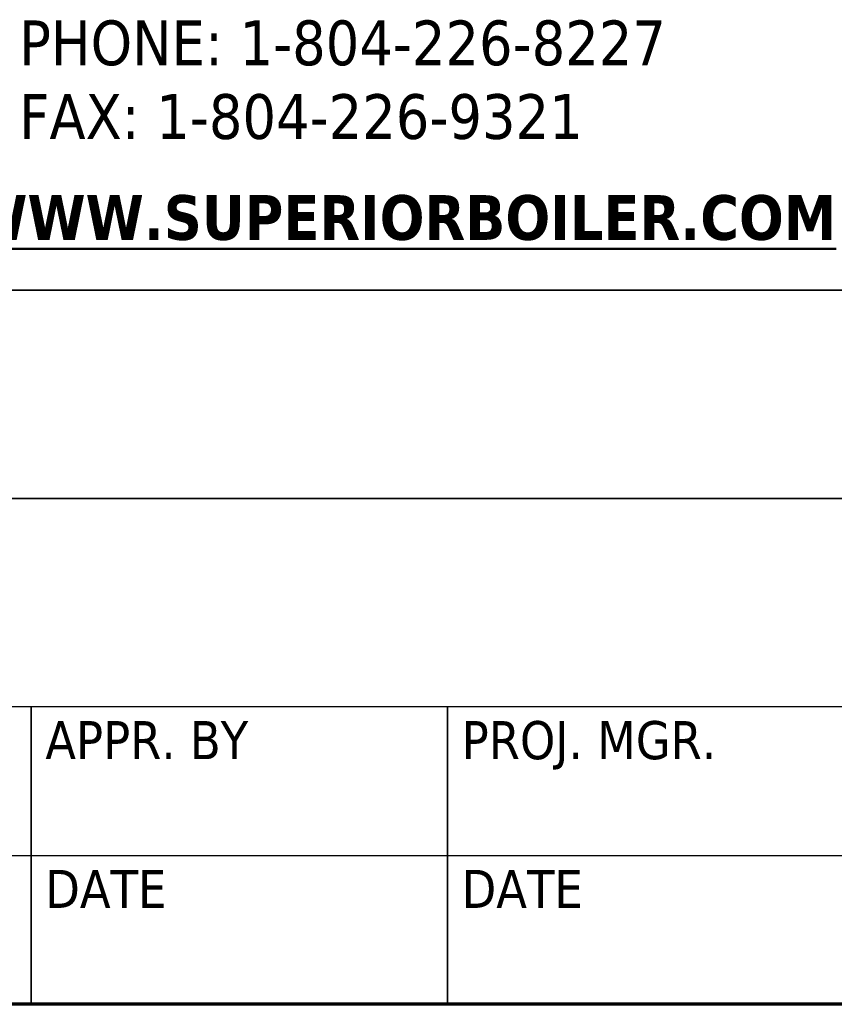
# Model space of a CAD drawing. Header units: inches. Extents: x 5 to 1128, y -85 to 748.
# Tile 518 of 656: x 987 to 1042, y 20 to 86. Entities that reach past the tile are written whole.
import ezdxf
from ezdxf.enums import TextEntityAlignment as Align

# ---------------------------------------------------------------- set-up
doc = ezdxf.new("R2010")
doc.units = ezdxf.units.IN
doc.header["$LTSCALE"] = 32
doc.header["$MEASUREMENT"] = 0
doc.layers.add('Border (ANSI)', color=7, linetype='Continuous', lineweight=70)
doc.layers.add('Title (ANSI)', color=7, linetype='Continuous', lineweight=50)
doc.styles.add('Note Text (ANSI)', font='tahoma.ttf')
doc.styles.get("Standard").update_dxf_attribs({"font": 'arial.ttf'})
doc.styles.add('Text Style40', font='tahoma.ttf')

# ---------------------------------------------------------------- blocks, each defined once
blk = doc.blocks.new('Borders SUPERIOR BORDER')
at = {"layer": 'Border (ANSI)'}
blk.add_line((35.25, 0.625), (0.75, 0.625), dxfattribs=at)
blk = doc.blocks.new('Title Blocks SUPERIOR TITLE')
at = {"layer": 'Title (ANSI)', "lineweight": 25}
for p, q in [((54.5339, 3.8975), (47.7839, 3.8975)), ((49.2839, 3.8975), (54.5339, 3.8975)), ((54.5339, 3.46), (49.2839, 3.46)), ((49.2839, 3.46), (51.9089, 3.46)), ((51.9089, 3.0225), (49.2839, 3.0225)), ((50.1589, 3.0225), (49.2839, 3.0225)), ((50.1589, 2.71), (50.1589, 3.0225)), ((51.0339, 3.0225), (50.1589, 3.0225)), ((50.1589, 3.0225), (50.1589, 2.71)), ((51.0339, 2.71), (51.0339, 3.0225)), ((51.9089, 3.0225), (51.0339, 3.0225)), ((51.0339, 3.0225), (51.0339, 2.71)), ((49.2839, 2.71), (50.1589, 2.71)), ((49.2839, 2.71), (50.1589, 2.71)), ((50.1589, 2.3975), (50.1589, 2.71)), ((50.1589, 2.71), (51.0339, 2.71)), ((50.1589, 2.71), (50.1589, 2.3975)), ((50.1589, 2.71), (51.0339, 2.71)), ((51.0339, 2.3975), (51.0339, 2.71)), ((51.0339, 2.71), (51.9089, 2.71)), ((51.0339, 2.71), (51.0339, 2.3975)), ((51.0339, 2.71), (51.9089, 2.71)), ((54.5339, 2.3975), (47.7839, 2.3975)), ((50.1589, 2.3975), (49.2839, 2.3975)), ((51.0339, 2.3975), (50.1589, 2.3975)), ((51.9089, 2.3975), (51.0339, 2.3975))]:
    blk.add_line(p, q, dxfattribs=at)
at = {"layer": 'Title (ANSI)', "style": 'Text Style40'}
for s, p in [('APPR. BY', (50.1889, 2.9925)), ('PROJ. MGR.', (51.0639, 2.9925)), ('DATE', (50.1889, 2.68)), ('DATE', (51.0639, 2.68))]:
    blk.add_text(s, height=0.08, dxfattribs=at).set_placement(p, align=Align.TOP_LEFT)
at = {"layer": 'Title (ANSI)', "insert": (50.1339, 4.4644), "char_height": 0.094, "width": 1.559387, "attachment_point": 1, "line_spacing_factor": 0.987884, "style": 'Note Text (ANSI)'}
blk.add_mtext('\\fTahoma|b0|i0;{\\H0.0940;PHONE: 1-804-226-8227\\P}\\fTahoma|b0|i0;{\\H0.0940;FAX: 1-804-226-9321}', dxfattribs=at)
at = {"layer": 'Title (ANSI)', "insert": (50.0289, 4.0975), "char_height": 0.094, "width": 1.970267, "attachment_point": 1, "style": 'Note Text (ANSI)'}
blk.add_mtext('\\fTahoma|b1|i0;{\\H0.0940;\\LWWW.SUPERIORBOILER.COM}\\l', dxfattribs=at)
at = {"layer": 'Title (ANSI)', "lineweight": 30, "flags": 63}
for tag, p in [('REV._1_#', (41.2839, 4.3662)), ('REV_#1_DATE', (46.0339, 4.3662)), ('REV_#1_DRAWN', (46.5339, 4.3662)), ('REV_#1_APPR', (47.0339, 4.3662)), ('REV_#1_P.M.', (47.5339, 4.3662)), ('REV._2__#', (41.2839, 4.1787)), ('REV_#2_DATE', (46.0339, 4.1787)), ('REV_#2_DRAWN', (46.5339, 4.1787)), ('REV_#2_APPR', (47.0339, 4.1787)), ('REV_#2_P.M.', (47.5339, 4.1787)), ('REV._3_#', (41.2839, 3.9912)), ('REV_#3_DATE', (46.0339, 3.9912)), ('REV_#3_DRAWN', (46.5339, 3.9912)), ('REV_#3_APPR', (47.0339, 3.9912)), ('REV_#3_P.M.', (47.5339, 3.9912)), ('REV._4_#', (41.2839, 3.8037)), ('REV_#4_DATE', (46.0339, 3.8037)), ('REV_#4_DRAWN', (46.5339, 3.8037)), ('REV_#4_APPR', (47.0339, 3.8037)), ('REV_#4_P.M.', (47.5339, 3.8037)), ('REV._5_#', (41.2839, 3.6162)), ('REV_#5_DATE', (46.0339, 3.6162)), ('REV_#5_DRAWN', (46.5339, 3.6162)), ('REV_#5_APPR', (47.0339, 3.6162)), ('REV_#5_P.M.', (47.5339, 3.6162)), ('REV._6_#', (41.2839, 3.4287)), ('REV_#6_DATE', (46.0339, 3.4287)), ('REV_#6_DRAWN', (46.5339, 3.4287)), ('REV_#6_APPR', (47.0339, 3.4287)), ('REV_#6_P.M.', (47.5339, 3.4287))]:
    blk.add_attdef(tag, text='', height=0.08, dxfattribs=at).set_placement(p, align=Align.MIDDLE_CENTER)
for tag, p in [('REVISION_#1_DESCRIPTION', (41.5639, 4.3662)), ('REVISION_#2_DESCRIPTION', (41.5639, 4.1787)), ('REVISION_#3_DESCRIPTION', (41.5639, 3.9912)), ('REVISION_#4_DESCRIPTION', (41.5639, 3.8037)), ('REVISION_#5_DESCRIPTION', (41.5639, 3.6162)), ('REVISION_#6_DESCRIPTION', (41.5639, 3.4287))]:
    blk.add_attdef(tag, text='', height=0.08, dxfattribs=at).set_placement(p, align=Align.MIDDLE_LEFT)
for tag, height, p in [('DRAWING_NAME', 0.125, (51.9089, 3.68)), ('DRAWING_REV_#', 0.188, (54.2839, 2.7925))]:
    blk.add_attdef(tag, text='', height=height, dxfattribs=at).set_placement(p, align=Align.TOP_CENTER)
for tag, height, p in [('SCALE', 0.1, (53.1889, 2.8675)), ('CONTRACTOR', 0.125, (49.3139, 3.2425)), ('PROJECT', 0.125, (51.9389, 3.2425)), ('DRAWN_BY_DATE', 0.1, (49.3139, 2.555)), ('DRAWN_BY_INITIAL', 0.1, (49.3139, 2.8675)), ('MODEL_NUMBER', 0.1, (51.9389, 2.8675)), ('APPROVED_BY_INITIAL', 0.1, (50.1889, 2.8675)), ('PROJECT_MANAGER_INITIAL', 0.1, (51.0639, 2.8675)), ('APPROVED_BY_DATE', 0.1, (50.1889, 2.555)), ('PROJECT_MANAGER_DATE', 0.1, (51.0639, 2.555)), ('DRAWING_NUMBER', 0.1, (51.9389, 2.555)), ('SIZE', 0.1, (53.1889, 2.555))]:
    blk.add_attdef(tag, text='', height=height, dxfattribs=at).set_placement(p, align=Align.TOP_LEFT)

msp = doc.modelspace()

# ---------------------------------------------------------------- block references
at = {"xscale": 32, "yscale": 32, "zscale": 32}
for name, p in [('Borders SUPERIOR BORDER', (0, 0)), ('Title Blocks SUPERIOR TITLE', (-617.08574, -56.71979))]:
    msp.add_blockref(name, p, dxfattribs=at)

doc.saveas('drawing.dxf')
